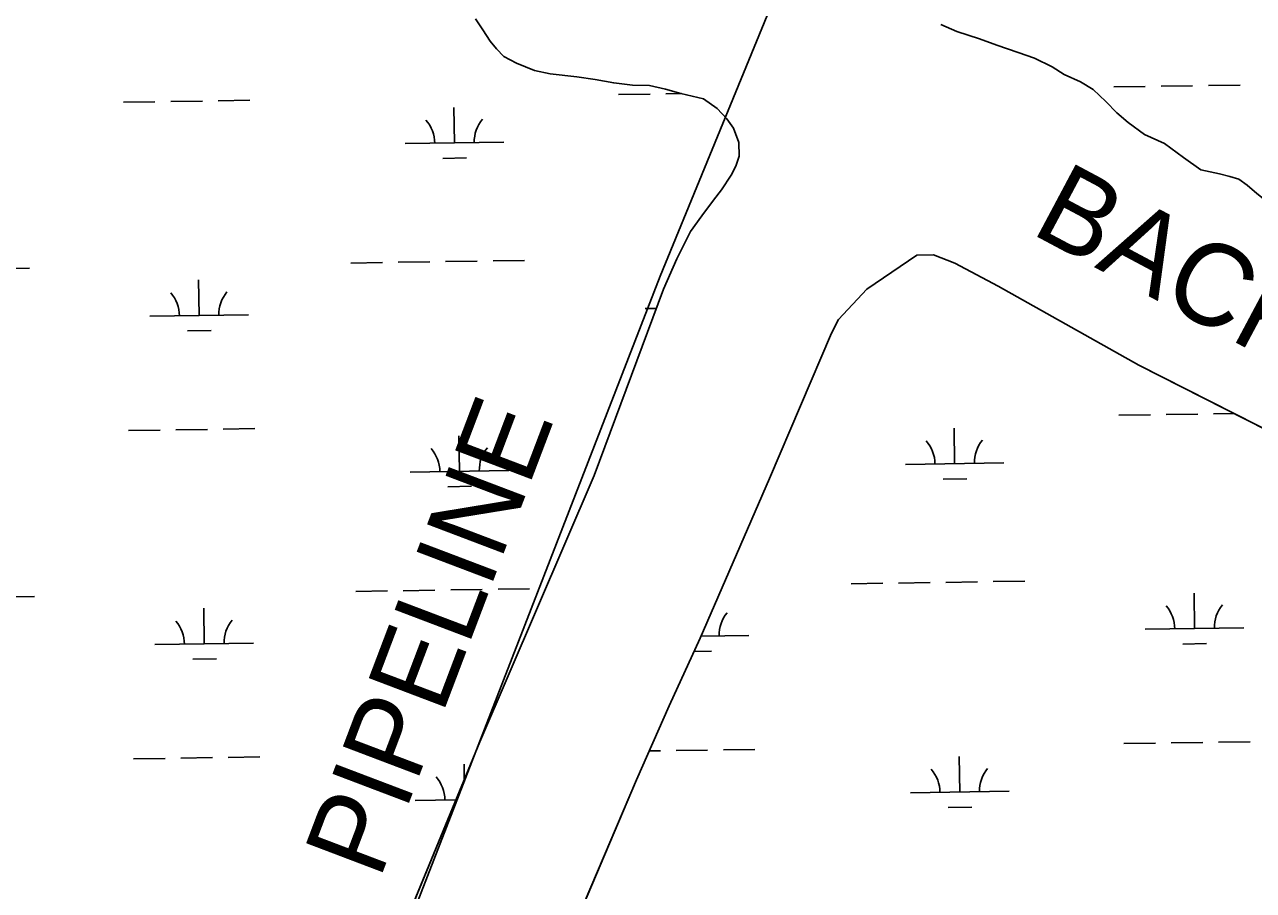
# Model space of a CAD drawing. Extents: x 3823584 to 3861785, y 301729 to 327625.
# Drawn here: x 3849402 to 3850648, y 323953 to 324830 of the extents above; entities that cross this region are included whole.
import ezdxf

# ---------------------------------------------------------------- set-up
doc = ezdxf.new("R2010")
doc.units = 0
for name, color, linetype in [('V-RIVR-IDEN', 7, 'Continuous'), ('V-TOPO-SHOR', 7, 'Continuous'), ('V-UTIL-IDEN', 7, 'Continuous'), ('V-UTIL-LINE', 7, 'Continuous'), ('V-WETL-SWMP', 7, 'Continuous')]:
    doc.layers.add(name, color=color, linetype=linetype)

msp = doc.modelspace()

# ---------------------------------------------------------------- linework, layer by layer
at = {"layer": 'V-TOPO-SHOR'}
for points in [[(3849859.3, 324835.8), (3849866.7, 324824.6), (3849874.2, 324813), (3849880.5, 324805.4), (3849888, 324797.7), (3849901, 324790.9), (3849919.3, 324783.5), (3849935.1, 324780.2), (3849962.2, 324777.1), (3849980.8, 324774.2), (3849999.5, 324770.8), (3850018.6, 324768.7), (3850035.7, 324768.1), (3850051.9, 324764.4), (3850067.4, 324760.2), (3850090.4, 324754.7)], [(3850331.1, 324829.9), (3850347.3, 324823), (3850370.3, 324815.6), (3850387.8, 324809.1)], [(3850387.8, 324809.1), (3850409.2, 324801.7), (3850425.9, 324796), (3850443.7, 324787), (3850456, 324779.4), (3850472.6, 324772), (3850485.3, 324764), (3850498.3, 324751.9), (3850509.4, 324740.6), (3850520.8, 324730.6), (3850537.4, 324718.5), (3850557.6, 324709.5), (3850577, 324695.4), (3850594.4, 324682.9), (3850613.5, 324678.7), (3850623.8, 324675.9), (3850632.9, 324673.4), (3850641.6, 324667.3), (3850651.1, 324658.9), (3850664.5, 324648.4), (3850681.2, 324638.3), (3850695, 324631.4), (3850714, 324619.3), (3850725.5, 324613.5)], [(3849759.4, 323850), (3849863.6, 324103.2), (3849979.7, 324373.1), (3850050, 324561.8), (3850063.4, 324592.7), (3850077.4, 324620.2), (3850088.9, 324636.3), (3850100.7, 324652.2), (3850108.7, 324662.5), (3850118.6, 324677.3), (3850123.2, 324686.5), (3850126.5, 324696.5), (3850126.1, 324710.6), (3850120.8, 324725), (3850114.1, 324734.6), (3850104.3, 324744.8), (3850090.4, 324754.7)], [(3851583.3, 323940.8), (3851549.4, 323952.8), (3851329.4, 324068.4), (3851184.7, 324154.2), (3851121.6, 324184.6), (3851024.8, 324231.9), (3850887.4, 324302.6), (3850705.3, 324396.7), (3850531.5, 324484.9), (3850389, 324564.9), (3850345.1, 324588.2), (3850323.7, 324596.7), (3850306.8, 324596.5), (3850256, 324561.8), (3850227.4, 324531.2), (3850220.2, 324517.3), (3850157.4, 324370), (3850086.9, 324208.4), (3850055.5, 324139.8), (3850022.4, 324065), (3849954.5, 323904.9)]]:
    msp.add_lwpolyline(points, dxfattribs=at)
at = {"layer": 'V-UTIL-LINE'}
msp.add_lwpolyline([(3849058.6, 322518.2), (3849139.9, 322689.5), (3849390.4, 322915.5), (3849429.1, 322983.1), (3850046.5, 324575), (3850271.2, 325122.3), (3850578.4, 325691)], dxfattribs=at)
at = {"layer": 'V-WETL-SWMP'}
for p, q in [((3849859.3, 324835.8), (3849866.7, 324824.6)), ((3849866.7, 324824.6), (3849874.2, 324813)), ((3850347.3, 324823), (3850331.1, 324829.9)), ((3850370.3, 324815.6), (3850347.3, 324823)), ((3849874.2, 324813), (3849880.5, 324805.4)), ((3850387.8, 324809.1), (3850370.3, 324815.6)), ((3850409.2, 324801.7), (3850387.8, 324809.1)), ((3849880.5, 324805.4), (3849888, 324797.7)), ((3849888, 324797.7), (3849901, 324790.9)), ((3850425.9, 324796), (3850409.2, 324801.7)), ((3850443.7, 324787), (3850425.9, 324796)), ((3849901, 324790.9), (3849919.3, 324783.5)), ((3849919.3, 324783.5), (3849935.1, 324780.2)), ((3850456, 324779.4), (3850443.7, 324787)), ((3849935.1, 324780.2), (3849962.2, 324777.1)), ((3849962.2, 324777.1), (3849980.8, 324774.2)), ((3849980.8, 324774.2), (3849999.5, 324770.8)), ((3849999.5, 324770.8), (3850018.6, 324768.7)), ((3850018.6, 324768.7), (3850035.7, 324768.1)), ((3850472.6, 324772), (3850456, 324779.4)), ((3850485.3, 324764), (3850472.6, 324772)), ((3850602.2, 324768.3), (3850634.2, 324768.7)), ((3850004.4, 324759), (3850036.4, 324759.5)), ((3850035.7, 324768.1), (3850051.9, 324764.4)), ((3850051.9, 324764.4), (3850067.4, 324760.2)), ((3850052.4, 324759.8), (3850068.3, 324760)), ((3850067.4, 324760.2), (3850090.4, 324754.7)), ((3850498.3, 324751.9), (3850485.3, 324764)), ((3850506.2, 324766.8), (3850538.2, 324767.3)), ((3850554.2, 324767.5), (3850586.2, 324768)), ((3849502.5, 324751.3), (3849534.5, 324751.8)), ((3849550.5, 324752), (3849582.5, 324752.5)), ((3849598.5, 324752.8), (3849630.5, 324753.3)), ((3849838.1, 324710), (3849837.5, 324746)), ((3850090.4, 324754.7), (3850104.3, 324744.8)), ((3850104.3, 324744.8), (3850114.1, 324734.6)), ((3850509.4, 324740.6), (3850498.3, 324751.9)), ((3850114.1, 324734.6), (3850120.8, 324725)), ((3850520.8, 324730.6), (3850509.4, 324740.6)), ((3850120.8, 324725), (3850126.1, 324710.6)), ((3850537.4, 324718.5), (3850520.8, 324730.6)), ((3849788.1, 324709.3), (3849888.1, 324710.8)), ((3850126.1, 324710.6), (3850126.5, 324696.5)), ((3850557.6, 324709.5), (3850537.4, 324718.5)), ((3850577, 324695.4), (3850557.6, 324709.5)), ((3849826.3, 324694.4), (3849850.3, 324694.8)), ((3850126.5, 324696.5), (3850123.2, 324686.5)), ((3850594.4, 324682.9), (3850577, 324695.4)), ((3850123.2, 324686.5), (3850118.6, 324677.3)), ((3850613.5, 324678.7), (3850594.4, 324682.9)), ((3850118.6, 324677.3), (3850108.7, 324662.5)), ((3850623.8, 324675.9), (3850613.5, 324678.7)), ((3850632.9, 324673.4), (3850623.8, 324675.9)), ((3850641.6, 324667.3), (3850632.9, 324673.4)), ((3850108.7, 324662.5), (3850100.7, 324652.2)), ((3850651.1, 324658.9), (3850641.6, 324667.3)), ((3850100.7, 324652.2), (3850088.9, 324636.3)), ((3850088.9, 324636.3), (3850077.4, 324620.2)), ((3850077.4, 324620.2), (3850063.4, 324592.7)), ((3850256, 324561.8), (3850306.8, 324596.5)), ((3850306.8, 324596.5), (3850323.7, 324596.7)), ((3850323.7, 324596.7), (3850345.1, 324588.2)), ((3849375.2, 324582.8), (3849407.2, 324583.3)), ((3849733.1, 324588.3), (3849765.1, 324588.8)), ((3849781.1, 324589.1), (3849813.1, 324589.6)), ((3849829.1, 324589.8), (3849861.1, 324590.3)), ((3849877.1, 324590.6), (3849909.1, 324591)), ((3850063.4, 324592.7), (3850050, 324561.8)), ((3850345.1, 324588.2), (3850389, 324564.9)), ((3849579.3, 324535.2), (3849578.7, 324571.2)), ((3850050, 324561.8), (3849979.7, 324373.1)), ((3850227.4, 324531.2), (3850256, 324561.8)), ((3850389, 324564.9), (3850531.5, 324484.9)), ((3849529.3, 324534.4), (3849629.3, 324536)), ((3850031.2, 324542.2), (3850042.8, 324542.4)), ((3849567.5, 324519.6), (3849591.5, 324520)), ((3850220.2, 324517.3), (3850227.4, 324531.2)), ((3850157.4, 324370), (3850220.2, 324517.3)), ((3850531.5, 324484.9), (3850705.3, 324396.7)), ((3850511.4, 324434.1), (3850543.4, 324434.6)), ((3850559.4, 324434.9), (3850591.4, 324435.4)), ((3850607.4, 324435.6), (3850628, 324435.9)), ((3849555.7, 324419.4), (3849587.7, 324419.9)), ((3849603.7, 324420.1), (3849635.7, 324420.6)), ((3850345, 324385.1), (3850344.5, 324421.1)), ((3849507.7, 324418.7), (3849539.7, 324419.2)), ((3849843.2, 324377.4), (3849842.6, 324413.4)), ((3850295.1, 324384.4), (3850395, 324385.9)), ((3849793.2, 324376.6), (3849893.2, 324378.2)), ((3849979.7, 324373.1), (3849863.6, 324103.2)), ((3850086.9, 324208.4), (3850157.4, 324370)), ((3849831.4, 324361.8), (3849855.4, 324362.2)), ((3850333.3, 324369.5), (3850357.3, 324369.9)), ((3849882.2, 324257.9), (3849914.2, 324258.4)), ((3850240.1, 324263.4), (3850272.1, 324263.9)), ((3850288.1, 324264.2), (3850320.1, 324264.7)), ((3850336.1, 324264.9), (3850368.1, 324265.4)), ((3850384, 324265.7), (3850416, 324266.2)), ((3849380.4, 324250.2), (3849412.3, 324250.7)), ((3849738.2, 324255.7), (3849770.2, 324256.2)), ((3849786.2, 324256.4), (3849818.2, 324256.9)), ((3849834.2, 324257.2), (3849866.2, 324257.7)), ((3850588.1, 324218.1), (3850587.6, 324254.1)), ((3849584.4, 324202.6), (3849583.9, 324238.6)), ((3850055.5, 324139.8), (3850086.9, 324208.4)), ((3850087.8, 324210.3), (3850136.3, 324211.1)), ((3850538.1, 324217.3), (3850638.1, 324218.8)), ((3849534.4, 324201.8), (3849634.4, 324203.4)), ((3850576.4, 324202.4), (3850600.4, 324202.8)), ((3849572.7, 324187), (3849596.7, 324187.3)), ((3850080.7, 324194.8), (3850098.5, 324195.1)), ((3850022.4, 324065), (3850055.5, 324139.8)), ((3849863.6, 324103.2), (3849759.4, 323850)), ((3850516.5, 324101.5), (3850548.5, 324102)), ((3850564.5, 324102.2), (3850596.5, 324102.7)), ((3850612.5, 324103), (3850644.5, 324103.5)), ((3849512.8, 324086), (3849544.8, 324086.5)), ((3849560.8, 324086.8), (3849592.8, 324087.3)), ((3849608.8, 324087.5), (3849640.8, 324088)), ((3850035.3, 324094.1), (3850046.7, 324094.3)), ((3850062.6, 324094.5), (3850094.6, 324095)), ((3850110.6, 324095.2), (3850142.6, 324095.7)), ((3850350.2, 324052.5), (3850349.6, 324088.5)), ((3849848, 324065.3), (3849847.8, 324080.8)), ((3849954.5, 323904.9), (3850022.4, 324065)), ((3850300.2, 324051.7), (3850400.2, 324053.3)), ((3849798.3, 324044), (3849839.5, 324044.6)), ((3850338.4, 324036.9), (3850362.4, 324037.3))]:
    msp.add_line(p, q, dxfattribs=at)
for centre, start, end in [((3849782.8, 324709.7), 0.1115, 41.6552), ((3849893.3, 324711.4), 140.1115, 181.6552), ((3849524.1, 324534.8), 0.1115, 41.6552), ((3849634.5, 324536.5), 140.1115, 181.6552), ((3850289.8, 324384.8), 0.1115, 41.6552), ((3850400.3, 324386.5), 140.1115, 181.6552), ((3849788, 324377), 0.1115, 41.6552), ((3849898.4, 324378.7), 140.1115, 181.6552), ((3850141.5, 324211.6), 140.1115, 181.6552), ((3850532.9, 324217.7), 0.1115, 41.6552), ((3850643.4, 324219.4), 140.1115, 181.6552), ((3849529.2, 324202.2), 0.1115, 41.6552), ((3849639.7, 324203.9), 140.1115, 181.6552), ((3850294.9, 324052.1), 0.1115, 41.6552), ((3850405.4, 324053.8), 140.1115, 181.6552), ((3849793.1, 324044.4), 0.1115, 41.6552)]:
    msp.add_arc(centre, 35.2, start, end, dxfattribs=at)

# ---------------------------------------------------------------- texts
at = {"layer": 'V-RIVR-IDEN'}
msp.add_text('BACK', height=83, rotation=331.9621, dxfattribs=at).set_placement((3850420.6, 324619.2))
at = {"layer": 'V-UTIL-IDEN'}
msp.add_text('PIPELINE', height=83, rotation=69.2222, dxfattribs=at).set_placement((3849762.1, 323962.7))

doc.saveas('drawing.dxf')
